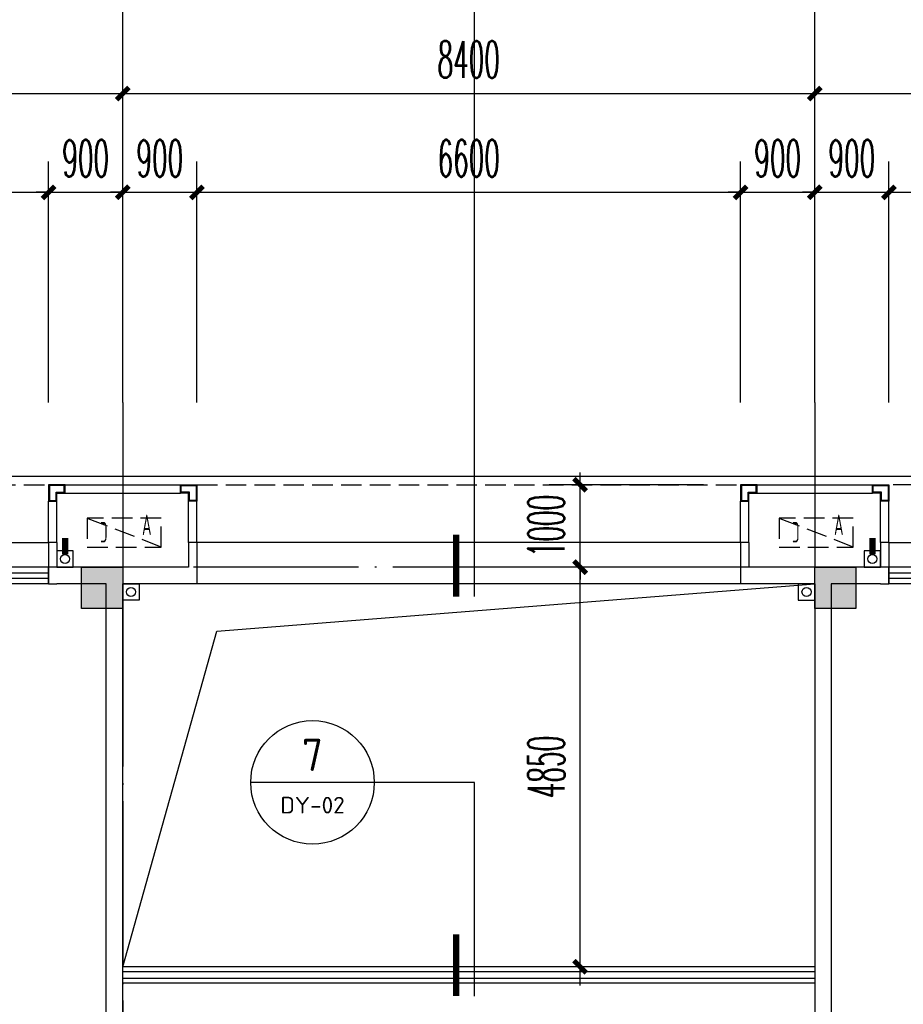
# Model space of a CAD drawing. Extents: x 1779708 to 7299578, y -1121471 to 88434.
# Tile 422 of 656: x 4607716 to 4618442, y -928148 to -916198. Entities that reach past the tile are written whole.
import ezdxf
from ezdxf.enums import TextEntityAlignment as Align

# ---------------------------------------------------------------- set-up
doc = ezdxf.new("R2010")
doc.units = 0
doc.header["$LTSCALE"] = 1000
doc.header["$MEASUREMENT"] = 0
doc.linetypes.add('DASH', pattern=[0.35, 0.25, -0.1])
doc.linetypes.add('DOTE', pattern=[2.42, 2, -0.2, 0.02, -0.2])
doc.layers.get('0').update_dxf_attribs({"linetype": 'CONTINUOUS'})
doc.layers.get('Defpoints').update_dxf_attribs({"linetype": 'CONTINUOUS'})
for name, color, linetype in [('11111111111111111111111111111', 50, 'DASH'), ('AXIS', 3, 'CONTINUOUS'), ('DIM_IDEN', 3, 'CONTINUOUS'), ('DIM_污水', 3, 'CONTINUOUS'), ('DOTE', 1, 'DOTE'), ('P_PS_DIM', 1, 'CONTINUOUS'), ('PIPE-雨水', 4, 'CONTINUOUS'), ('PUB_DIM', 3, 'CONTINUOUS'), ('PUB_TEXT', 7, 'CONTINUOUS'), ('WALL', 255, 'CONTINUOUS'), ('WINDOW', 2, 'CONTINUOUS'), ('WINDOW_TEXT', 7, 'CONTINUOUS'), ('修改', 6, 'CONTINUOUS'), ('墙柱', 2, 'CONTINUOUS'), ('室外构件', 4, 'CONTINUOUS'), ('栏杆', 6, 'CONTINUOUS'), ('看线', 3, 'CONTINUOUS'), ('空调机位表示', 70, 'CONTINUOUS')]:
    doc.layers.add(name, color=color, linetype=linetype)
doc.styles.add('_TCH_DIM_T3', font='SIMPLEX.shx', dxfattribs={"width": 0.494118, "bigfont": 'GBCBIG.shx'})
doc.styles.add('_TCH_WINDOW', font='SIMPLEX', dxfattribs={"height": 3.5, "bigfont": 'GBCBIG'})
doc.styles.get("Standard").update_dxf_attribs({"font": 'GBENOR', "bigfont": 'GBCBIG'})
doc.dimstyles.new('_TCH_ARCH&&150', dxfattribs={"dimtxt": 446.25, "dimasz": 150, "dimexe": 375, "dimexo": 450, "dimgap": 189.375, "dimtad": 1, "dimdec": 0, "dimzin": 0, "dimdsep": 46, "dimtxsty": '_TCH_DIM_T3', "dimblk": 'ARCHTICK', "dimcen": 0.09, "dimdle": 225, "dimclrt": 7, "dimazin": 2, "dimtfac": 1, "dimtdec": 0, "dimtix": 1, "dimtmove": 2, "dimatfit": 3, "dimfxl": 250, "dimtolj": 1, "dimtzin": 0, "dimarcsym": 0})

# ---------------------------------------------------------------- blocks, each defined once
blk = doc.blocks.new('_ArchTick')
at = {"color": 0, "linetype": 'ByBlock', "const_width": 0.4}
blk.add_lwpolyline([(-0.5, -0.5), (0.5, 0.5)], dxfattribs=at)
blk = doc.blocks.new('*D6813')
at = {"layer": 'AXIS', "color": 0, "lineweight": -2, "transparency": 16777216}
for p, q in [((34400, 149650), (34400, 153325)), ((42800, 149650), (42800, 153325)), ((34175, 152950), (43025, 152950))]:
    blk.add_line(p, q, dxfattribs=at)
at = {"layer": 'Defpoints', "color": 0, "transparency": 16777216}
for p in [(42800, 152950), (34400, 149200), (42800, 149200)]:
    blk.add_point(p, dxfattribs=at)
at = {"layer": 'AXIS', "color": 0, "lineweight": -2, "transparency": 16777216, "xscale": 150, "yscale": 150, "zscale": 150, "rotation": 180}
blk.add_blockref('_ArchTick', (34400, 152950), dxfattribs=at)
at = {"layer": 'AXIS', "color": 0, "lineweight": -2, "transparency": 16777216, "xscale": 150, "yscale": 150, "zscale": 150}
blk.add_blockref('_ArchTick', (42800, 152950), dxfattribs=at)
at = {"layer": 'AXIS', "color": 7, "transparency": 16777216, "insert": (38600, 153363), "char_height": 446.2, "attachment_point": 5, "style": '_TCH_DIM_T3'}
blk.add_mtext('\\A1;8400', dxfattribs=at)
blk = doc.blocks.new('*D6814')
at = {"layer": 'AXIS', "color": 0, "lineweight": -2, "transparency": 16777216}
for p, q in [((42800, 149650), (42800, 153325)), ((51200, 149650), (51200, 153325)), ((42575, 152950), (51425, 152950))]:
    blk.add_line(p, q, dxfattribs=at)
at = {"layer": 'Defpoints', "color": 0, "transparency": 16777216}
for p in [(51200, 152950), (42800, 149200), (51200, 149200)]:
    blk.add_point(p, dxfattribs=at)
at = {"layer": 'AXIS', "color": 0, "lineweight": -2, "transparency": 16777216, "xscale": 150, "yscale": 150, "zscale": 150, "rotation": 180}
blk.add_blockref('_ArchTick', (42800, 152950), dxfattribs=at)
at = {"layer": 'AXIS', "color": 0, "lineweight": -2, "transparency": 16777216, "xscale": 150, "yscale": 150, "zscale": 150}
blk.add_blockref('_ArchTick', (51200, 152950), dxfattribs=at)
at = {"layer": 'AXIS', "color": 7, "transparency": 16777216, "insert": (47000, 153363), "char_height": 446.2, "attachment_point": 5, "style": '_TCH_DIM_T3'}
blk.add_mtext('\\A1;8400', dxfattribs=at)
blk = doc.blocks.new('*D6815')
at = {"layer": 'AXIS', "color": 0, "lineweight": -2, "transparency": 16777216}
for p, q in [((51200, 149650), (51200, 153325)), ((55500, 149650), (55500, 153325)), ((50975, 152950), (55725, 152950))]:
    blk.add_line(p, q, dxfattribs=at)
at = {"layer": 'Defpoints', "color": 0, "transparency": 16777216}
for p in [(55500, 152950), (51200, 149200), (55500, 149200)]:
    blk.add_point(p, dxfattribs=at)
at = {"layer": 'AXIS', "color": 0, "lineweight": -2, "transparency": 16777216, "xscale": 150, "yscale": 150, "zscale": 150, "rotation": 180}
blk.add_blockref('_ArchTick', (51200, 152950), dxfattribs=at)
at = {"layer": 'AXIS', "color": 0, "lineweight": -2, "transparency": 16777216, "xscale": 150, "yscale": 150, "zscale": 150}
blk.add_blockref('_ArchTick', (55500, 152950), dxfattribs=at)
at = {"layer": 'AXIS', "color": 7, "transparency": 16777216, "insert": (53350, 153363), "char_height": 446.2, "attachment_point": 5, "style": '_TCH_DIM_T3'}
blk.add_mtext('\\A1;4300', dxfattribs=at)
blk = doc.blocks.new('A$C46E9187A')
at = {"layer": '空调机位表示', "linetype": 'DASH'}
blk.add_lwpolyline([(0, 0), (0, 350), (900, 350), (900, 0)], close=True, dxfattribs=at)
blk.add_lwpolyline([(0, 0), (900, 350)], dxfattribs=at)
at = {"layer": '空调机位表示', "width": 0.6}
for s, p in [('A', (118, 145)), ('C', (651, 55))]:
    blk.add_text(s, height=250, dxfattribs=at).set_placement(p)
blk = doc.blocks.new('A$C66903B95')
at = {"layer": '墙柱'}
h = blk.add_hatch(color=256, dxfattribs=at)
h.paths.add_polyline_path([(24950, 51000), (25450, 51000), (25450, 50500), (24950, 50500)])
h.paths.add_polyline_path([(66900, 12800), (67500, 12800), (67500, 13400), (66900, 13400)])
h.paths.add_polyline_path([(16600, 12800), (17100, 12800), (17100, 13300), (16600, 13300)])
h.paths.add_polyline_path([(27130, 15100), (27130, 15400), (26330, 15400), (26330, 15100)])
h.paths.add_polyline_path([(54500, 0), (55000, 0), (55000, 500), (54500, 500)])
h.paths.add_polyline_path([(16600, 51000), (17100, 51000), (17100, 50500), (16600, 50500)])
h.paths.add_polyline_path([(42000, 41700), (42600, 41700), (42600, 41200), (42000, 41200)])
h.paths.add_polyline_path([(58500, 32900), (59100, 32900), (59100, 32400), (58500, 32400)])
h.paths.add_polyline_path([(13000, 44800), (13500, 44800), (13500, 44200), (13000, 44200)])
h.paths.add_polyline_path([(66700, 37100), (67200, 37100), (67200, 36600), (66700, 36600)])
h.paths.add_polyline_path([(20700, 19400), (21200, 19400), (21200, 19900), (20700, 19900)])
h.paths.add_polyline_path([(20700, 26000), (21200, 26000), (21200, 26500), (20700, 26500)])
h.paths.add_polyline_path([(13000, 31800), (13500, 31800), (13500, 32400), (13000, 32400)])
h.paths.add_polyline_path([(20700, 38200), (21200, 38200), (21200, 37700), (20700, 37700)])
h.paths.add_polyline_path([(13000, 51000), (13500, 51000), (13500, 50500), (13000, 50500)])
h.paths.add_polyline_path([(74900, 12800), (75600, 12800), (75600, 13400), (74900, 13400)])
h.paths.add_polyline_path([(54900, 24500), (54400, 24500), (54400, 25000), (54900, 25000)])
h.paths.add_polyline_path([(74900, 41700), (75600, 41700), (75600, 41200), (74900, 41200)])
h.paths.add_polyline_path([(500, 44750), (1000, 44750), (1000, 44250), (500, 44250)])
h.paths.add_polyline_path([(500, 31850), (1000, 31850), (1000, 32350), (500, 32350)])
h.paths.add_polyline_path([(8400, 12800), (8900, 12800), (8900, 13300), (8400, 13300)])
h.paths.add_polyline_path([(66900, 24400), (67500, 24400), (67500, 25000), (66900, 25000)])
h.paths.add_polyline_path([(74900, 25000), (75600, 25000), (75600, 24400), (74900, 24400)])
h.paths.add_polyline_path([(58500, 25000), (59100, 25000), (59100, 24400), (58500, 24400)])
h.paths.add_polyline_path([(66700, 32900), (67200, 32900), (67200, 32400), (66700, 32400)])
h.paths.add_polyline_path([(54400, 32900), (54900, 32900), (54900, 32400), (54400, 32400)])
h.paths.add_polyline_path([(50150, 12800), (50650, 12800), (50650, 13300), (50150, 13300)])
h.paths.add_polyline_path([(46200, 51000), (46700, 51000), (46700, 50500), (46200, 50500)])
h.paths.add_polyline_path([(42500, 38200), (42000, 38200), (42000, 37700), (42500, 37700)])
h.paths.add_polyline_path([(42500, 51000), (42000, 51000), (42000, 50500), (42500, 50500)])
h.paths.add_polyline_path([(24900, 38200), (25400, 38200), (25400, 37700), (24900, 37700)])
h.paths.add_polyline_path([(20700, 31850), (21200, 31850), (21200, 32350), (20700, 32350)])
h.paths.add_polyline_path([(13000, 37600), (13500, 37600), (13500, 38200), (13000, 38200)])
h.paths.add_polyline_path([(16600, 26000), (17100, 26000), (17100, 26500), (16600, 26500)])
h.paths.add_polyline_path([(8200, 26000), (8700, 26000), (8700, 26500), (8200, 26500)])
h.paths.add_polyline_path([(500, 26000), (1000, 26000), (1000, 26500), (500, 26500)])
h.paths.add_polyline_path([(16500, 19300), (17100, 19300), (17100, 19900), (16500, 19900)])
h.paths.add_polyline_path([(8400, 19300), (8900, 19300), (8900, 19900), (8400, 19900)])
h.paths.add_polyline_path([(74900, 38500), (75600, 38500), (75600, 38000), (74900, 38000)])
h.paths.add_polyline_path([(75100, 51000), (75600, 51000), (75600, 50500), (75100, 50500)])
h.paths.add_polyline_path([(66850, 41800), (67550, 41800), (67550, 41200), (66850, 41200)])
h.paths.add_polyline_path([(66850, 51000), (67550, 51000), (67550, 50500), (66850, 50500)])
h.paths.add_polyline_path([(58450, 41800), (59150, 41800), (59150, 41200), (58450, 41200)])
h.paths.add_polyline_path([(58550, 51000), (59050, 51000), (59050, 50500), (58550, 50500)])
h.paths.add_polyline_path([(50150, 38200), (50650, 38200), (50650, 37700), (50150, 37700)])
h.paths.add_polyline_path([(50100, 41700), (50700, 41700), (50700, 41200), (50100, 41200)])
h.paths.add_polyline_path([(50150, 51000), (50650, 51000), (50650, 50500), (50150, 50500)])
h.paths.add_polyline_path([(33100, 38200), (33600, 38200), (33600, 37700), (33100, 37700)])
h.paths.add_polyline_path([(33000, 41700), (33600, 41700), (33600, 41200), (33000, 41200)])
h.paths.add_polyline_path([(24900, 41700), (25500, 41700), (25500, 41200), (24900, 41200)])
h.paths.add_polyline_path([(500, 38200), (1000, 38200), (1000, 37700), (500, 37700)])
h.paths.add_polyline_path([(16500, 41800), (17100, 41800), (17100, 41200), (16500, 41200)])
h.paths.add_polyline_path([(33100, 51000), (33600, 51000), (33600, 50500), (33100, 50500)])
h.paths.add_polyline_path([(500, 51000), (1000, 51000), (1000, 50500), (500, 50500)])
h.paths.add_polyline_path([(74900, 9300), (75600, 9300), (75600, 9800), (74900, 9800)])
h.paths.add_polyline_path([(74900, 0), (75600, 0), (75600, 500), (74900, 500)])
h.paths.add_polyline_path([(66900, 9300), (67500, 9300), (67500, 9800), (66900, 9800)])
h.paths.add_polyline_path([(66950, 0), (67450, 0), (67450, 500), (66950, 500)])
h.paths.add_polyline_path([(58500, 12800), (59100, 12800), (59100, 13400), (58500, 13400)])
h.paths.add_polyline_path([(58500, 9300), (59100, 9300), (59100, 9800), (58500, 9800)])
h.paths.add_polyline_path([(58550, 0), (59050, 0), (59050, 500), (58550, 500)])
h.paths.add_polyline_path([(50100, 9300), (50700, 9300), (50700, 9800), (50100, 9800)])
h.paths.add_polyline_path([(50150, 0), (50650, 0), (50650, 500), (50150, 500)])
h.paths.add_polyline_path([(42000, 12800), (42500, 12800), (42500, 13300), (42000, 13300)])
h.paths.add_polyline_path([(42000, 9300), (42600, 9300), (42600, 9800), (42000, 9800)])
h.paths.add_polyline_path([(33100, 12800), (33600, 12800), (33600, 13300), (33100, 13300)])
h.paths.add_polyline_path([(25060, 12800), (25660, 12800), (25660, 13200), (25060, 13200)])
h.paths.add_polyline_path([(33000, 9300), (33600, 9300), (33600, 9800), (33000, 9800)])
h.paths.add_polyline_path([(24900, 9300), (25500, 9300), (25500, 9800), (24900, 9800)])
h.paths.add_polyline_path([(0, 12500), (700, 12500), (700, 13000), (0, 13000)])
h.paths.add_polyline_path([(0, 9300), (700, 9300), (700, 9800), (0, 9800)])
h.paths.add_polyline_path([(8100, 9300), (8700, 9300), (8700, 9800), (8100, 9800)])
h.paths.add_polyline_path([(16500, 9300), (17100, 9300), (17100, 9800), (16500, 9800)])
h.paths.add_polyline_path([(42000, 0), (42500, 0), (42500, 500), (42000, 500)])
h.paths.add_polyline_path([(33100, 0), (33600, 0), (33600, 500), (33100, 500)])
h.paths.add_polyline_path([(24950, 0), (25450, 0), (25450, 500), (24950, 500)])
h.paths.add_polyline_path([(16500, 0), (17100, 0), (17100, 500), (16500, 500)])
h.paths.add_polyline_path([(8100, 0), (8700, 0), (8700, 500), (8100, 500)])
h.paths.add_polyline_path([(0, 0), (500, 0), (500, 500), (0, 500)])
h.paths.add_polyline_path([(24950, 87000), (25450, 87000), (25450, 87500), (24950, 87500)])
h.paths.add_polyline_path([(66900, 125200), (67500, 125200), (67500, 124600), (66900, 124600)])
h.paths.add_polyline_path([(16600, 125200), (17100, 125200), (17100, 124700), (16600, 124700)])
h.paths.add_polyline_path([(27130, 122900), (27130, 122600), (26330, 122600), (26330, 122900)])
h.paths.add_polyline_path([(54500, 138000), (55000, 138000), (55000, 137500), (54500, 137500)])
h.paths.add_polyline_path([(16600, 87000), (17100, 87000), (17100, 87500), (16600, 87500)])
h.paths.add_polyline_path([(42000, 96300), (42600, 96300), (42600, 96800), (42000, 96800)])
h.paths.add_polyline_path([(58500, 105100), (59100, 105100), (59100, 105600), (58500, 105600)])
h.paths.add_polyline_path([(13000, 93200), (13500, 93200), (13500, 93800), (13000, 93800)])
h.paths.add_polyline_path([(66700, 100900), (67200, 100900), (67200, 101400), (66700, 101400)])
h.paths.add_polyline_path([(20700, 118600), (21200, 118600), (21200, 118100), (20700, 118100)])
h.paths.add_polyline_path([(20700, 112000), (21200, 112000), (21200, 111500), (20700, 111500)])
h.paths.add_polyline_path([(13000, 106200), (13500, 106200), (13500, 105600), (13000, 105600)])
h.paths.add_polyline_path([(20700, 99800), (21200, 99800), (21200, 100300), (20700, 100300)])
h.paths.add_polyline_path([(13000, 87000), (13500, 87000), (13500, 87500), (13000, 87500)])
h.paths.add_polyline_path([(74900, 125200), (75600, 125200), (75600, 124600), (74900, 124600)])
h.paths.add_polyline_path([(54900, 113500), (54400, 113500), (54400, 113000), (54900, 113000)])
h.paths.add_polyline_path([(74900, 96300), (75600, 96300), (75600, 96800), (74900, 96800)])
h.paths.add_polyline_path([(500, 93250), (1000, 93250), (1000, 93750), (500, 93750)])
h.paths.add_polyline_path([(500, 106150), (1000, 106150), (1000, 105650), (500, 105650)])
h.paths.add_polyline_path([(8400, 125200), (8900, 125200), (8900, 124700), (8400, 124700)])
h.paths.add_polyline_path([(66900, 113600), (67500, 113600), (67500, 113000), (66900, 113000)])
h.paths.add_polyline_path([(74900, 113000), (75600, 113000), (75600, 113600), (74900, 113600)])
h.paths.add_polyline_path([(58500, 113000), (59100, 113000), (59100, 113600), (58500, 113600)])
h.paths.add_polyline_path([(66700, 105100), (67200, 105100), (67200, 105600), (66700, 105600)])
h.paths.add_polyline_path([(54400, 105100), (54900, 105100), (54900, 105600), (54400, 105600)])
h.paths.add_polyline_path([(50150, 125200), (50650, 125200), (50650, 124700), (50150, 124700)])
h.paths.add_polyline_path([(46200, 87000), (46700, 87000), (46700, 87500), (46200, 87500)])
h.paths.add_polyline_path([(42500, 99800), (42000, 99800), (42000, 100300), (42500, 100300)])
h.paths.add_polyline_path([(42500, 87000), (42000, 87000), (42000, 87500), (42500, 87500)])
h.paths.add_polyline_path([(24900, 99800), (25400, 99800), (25400, 100300), (24900, 100300)])
h.paths.add_polyline_path([(20700, 106150), (21200, 106150), (21200, 105650), (20700, 105650)])
h.paths.add_polyline_path([(13000, 100400), (13500, 100400), (13500, 99800), (13000, 99800)])
h.paths.add_polyline_path([(16600, 112000), (17100, 112000), (17100, 111500), (16600, 111500)])
h.paths.add_polyline_path([(8200, 112000), (8700, 112000), (8700, 111500), (8200, 111500)])
h.paths.add_polyline_path([(500, 112000), (1000, 112000), (1000, 111500), (500, 111500)])
h.paths.add_polyline_path([(16500, 118700), (17100, 118700), (17100, 118100), (16500, 118100)])
h.paths.add_polyline_path([(8400, 118700), (8900, 118700), (8900, 118100), (8400, 118100)])
h.paths.add_polyline_path([(74900, 99500), (75600, 99500), (75600, 100000), (74900, 100000)])
h.paths.add_polyline_path([(75100, 87000), (75600, 87000), (75600, 87500), (75100, 87500)])
h.paths.add_polyline_path([(66850, 96200), (67550, 96200), (67550, 96800), (66850, 96800)])
h.paths.add_polyline_path([(66850, 87000), (67550, 87000), (67550, 87500), (66850, 87500)])
h.paths.add_polyline_path([(58450, 96200), (59150, 96200), (59150, 96800), (58450, 96800)])
h.paths.add_polyline_path([(58550, 87000), (59050, 87000), (59050, 87500), (58550, 87500)])
h.paths.add_polyline_path([(50150, 99800), (50650, 99800), (50650, 100300), (50150, 100300)])
h.paths.add_polyline_path([(50100, 96300), (50700, 96300), (50700, 96800), (50100, 96800)])
h.paths.add_polyline_path([(50150, 87000), (50650, 87000), (50650, 87500), (50150, 87500)])
h.paths.add_polyline_path([(33100, 99800), (33600, 99800), (33600, 100300), (33100, 100300)])
h.paths.add_polyline_path([(33000, 96300), (33600, 96300), (33600, 96800), (33000, 96800)])
h.paths.add_polyline_path([(24900, 96300), (25500, 96300), (25500, 96800), (24900, 96800)])
h.paths.add_polyline_path([(500, 99800), (1000, 99800), (1000, 100300), (500, 100300)])
h.paths.add_polyline_path([(16500, 96200), (17100, 96200), (17100, 96800), (16500, 96800)])
h.paths.add_polyline_path([(33100, 87000), (33600, 87000), (33600, 87500), (33100, 87500)])
h.paths.add_polyline_path([(500, 87000), (1000, 87000), (1000, 87500), (500, 87500)])
h.paths.add_polyline_path([(74900, 128700), (75600, 128700), (75600, 128200), (74900, 128200)])
h.paths.add_polyline_path([(74900, 138000), (75600, 138000), (75600, 137500), (74900, 137500)])
h.paths.add_polyline_path([(66900, 128700), (67500, 128700), (67500, 128200), (66900, 128200)])
h.paths.add_polyline_path([(66950, 138000), (67450, 138000), (67450, 137500), (66950, 137500)])
h.paths.add_polyline_path([(58500, 125200), (59100, 125200), (59100, 124600), (58500, 124600)])
h.paths.add_polyline_path([(58500, 128700), (59100, 128700), (59100, 128200), (58500, 128200)])
h.paths.add_polyline_path([(58550, 138000), (59050, 138000), (59050, 137500), (58550, 137500)])
h.paths.add_polyline_path([(50100, 128700), (50700, 128700), (50700, 128200), (50100, 128200)])
h.paths.add_polyline_path([(50150, 138000), (50650, 138000), (50650, 137500), (50150, 137500)])
h.paths.add_polyline_path([(42000, 125200), (42500, 125200), (42500, 124700), (42000, 124700)])
h.paths.add_polyline_path([(42000, 128700), (42600, 128700), (42600, 128200), (42000, 128200)])
h.paths.add_polyline_path([(33100, 125200), (33600, 125200), (33600, 124700), (33100, 124700)])
h.paths.add_polyline_path([(25060, 125200), (25660, 125200), (25660, 124800), (25060, 124800)])
h.paths.add_polyline_path([(33000, 128700), (33600, 128700), (33600, 128200), (33000, 128200)])
h.paths.add_polyline_path([(24900, 128700), (25500, 128700), (25500, 128200), (24900, 128200)])
h.paths.add_polyline_path([(0, 125500), (700, 125500), (700, 125000), (0, 125000)])
h.paths.add_polyline_path([(0, 128700), (700, 128700), (700, 128200), (0, 128200)])
h.paths.add_polyline_path([(8100, 128700), (8700, 128700), (8700, 128200), (8100, 128200)])
h.paths.add_polyline_path([(16500, 128700), (17100, 128700), (17100, 128200), (16500, 128200)])
h.paths.add_polyline_path([(42000, 138000), (42500, 138000), (42500, 137500), (42000, 137500)])
h.paths.add_polyline_path([(33100, 138000), (33600, 138000), (33600, 137500), (33100, 137500)])
h.paths.add_polyline_path([(24950, 138000), (25450, 138000), (25450, 137500), (24950, 137500)])
h.paths.add_polyline_path([(16500, 138000), (17100, 138000), (17100, 137500), (16500, 137500)])
h.paths.add_polyline_path([(8100, 138000), (8700, 138000), (8700, 137500), (8100, 137500)])
h.paths.add_polyline_path([(0, 138000), (500, 138000), (500, 137500), (0, 137500)])
for points in [[(33100, 138000), (33600, 138000), (33600, 137500), (33100, 137500)], [(42000, 138000), (42500, 138000), (42500, 137500), (42000, 137500)]]:
    blk.add_lwpolyline(points, close=True, dxfattribs=at)
blk = doc.blocks.new('a1')
at = {"layer": '11111111111111111111111111111'}
for p, q in [((59122, 49136), (59122, 48936)), ((59322, 49136), (59122, 49136)), ((59322, 48936), (59322, 49136)), ((59122, 48936), (59322, 48936))]:
    blk.add_line(p, q, dxfattribs=at)
blk = doc.blocks.new('$WINLIB2D$00000001')
at = {"color": 0}
for points in [[(-0.5, 0.5), (-0.5, -0.5)], [(-0.5, 0.5), (0.5, 0.5)], [(0.5, -0.5), (0.5, 0.5)], [(0.5, 0.1667), (-0.5, 0.1667)], [(0.5, -0.1667), (-0.5, -0.1667)], [(-0.5, -0.5), (0.5, -0.5)]]:
    blk.add_lwpolyline(points, dxfattribs=at)
blk = doc.blocks.new('*D6041')
at = {"layer": 'Defpoints', "color": 0, "transparency": 16777216}
for p in [(4621667, -918293), (4618267, -921293), (4621667, -921293)]:
    blk.add_point(p, dxfattribs=at)
at = {"layer": 'PUB_DIM', "color": 0, "lineweight": -2, "transparency": 16777216}
for p, q in [((4618267, -920843), (4618267, -917918)), ((4621667, -920843), (4621667, -917918)), ((4618042, -918293), (4621892, -918293))]:
    blk.add_line(p, q, dxfattribs=at)
at = {"layer": 'PUB_DIM', "color": 0, "lineweight": -2, "transparency": 16777216, "xscale": 150, "yscale": 150, "zscale": 150, "rotation": 180}
blk.add_blockref('_ArchTick', (4618267, -918293), dxfattribs=at)
at = {"layer": 'PUB_DIM', "color": 0, "lineweight": -2, "transparency": 16777216, "xscale": 150, "yscale": 150, "zscale": 150}
blk.add_blockref('_ArchTick', (4621667, -918293), dxfattribs=at)
at = {"layer": 'PUB_DIM', "color": 7, "transparency": 16777216, "insert": (4619967, -917881), "char_height": 446.2, "attachment_point": 5, "style": '_TCH_DIM_T3'}
blk.add_mtext('\\A1;3400', dxfattribs=at)
blk = doc.blocks.new('*D6042')
at = {"layer": 'Defpoints', "color": 0, "transparency": 16777216}
for p in [(4618267, -918293), (4617367, -921293), (4618267, -921293)]:
    blk.add_point(p, dxfattribs=at)
at = {"layer": 'PUB_DIM', "color": 0, "lineweight": -2, "transparency": 16777216}
for p, q in [((4617367, -920843), (4617367, -917918)), ((4618267, -920843), (4618267, -917918)), ((4617367, -918293), (4617217, -918293)), ((4617367, -918293), (4618267, -918293)), ((4618267, -918293), (4618417, -918293))]:
    blk.add_line(p, q, dxfattribs=at)
at = {"layer": 'PUB_DIM', "color": 0, "lineweight": -2, "transparency": 16777216, "xscale": 150, "yscale": 150, "zscale": 150}
blk.add_blockref('_ArchTick', (4617367, -918293), dxfattribs=at)
at = {"layer": 'PUB_DIM', "color": 0, "lineweight": -2, "transparency": 16777216, "xscale": 150, "yscale": 150, "zscale": 150, "rotation": 180}
blk.add_blockref('_ArchTick', (4618267, -918293), dxfattribs=at)
at = {"layer": 'PUB_DIM', "color": 7, "transparency": 16777216, "insert": (4617817, -917881), "char_height": 446.2, "attachment_point": 5, "style": '_TCH_DIM_T3'}
blk.add_mtext('\\A1;900', dxfattribs=at)
blk = doc.blocks.new('*D6043')
at = {"layer": 'Defpoints', "color": 0, "transparency": 16777216}
for p in [(4617367, -918293), (4616467, -921293), (4617367, -921293)]:
    blk.add_point(p, dxfattribs=at)
at = {"layer": 'PUB_DIM', "color": 0, "lineweight": -2, "transparency": 16777216}
for p, q in [((4616467, -920843), (4616467, -917918)), ((4617367, -920843), (4617367, -917918)), ((4616467, -918293), (4616317, -918293)), ((4616467, -918293), (4617367, -918293)), ((4617367, -918293), (4617517, -918293))]:
    blk.add_line(p, q, dxfattribs=at)
at = {"layer": 'PUB_DIM', "color": 0, "lineweight": -2, "transparency": 16777216, "xscale": 150, "yscale": 150, "zscale": 150}
blk.add_blockref('_ArchTick', (4616467, -918293), dxfattribs=at)
at = {"layer": 'PUB_DIM', "color": 0, "lineweight": -2, "transparency": 16777216, "xscale": 150, "yscale": 150, "zscale": 150, "rotation": 180}
blk.add_blockref('_ArchTick', (4617367, -918293), dxfattribs=at)
at = {"layer": 'PUB_DIM', "color": 7, "transparency": 16777216, "insert": (4616917, -917881), "char_height": 446.2, "attachment_point": 5, "style": '_TCH_DIM_T3'}
blk.add_mtext('\\A1;900', dxfattribs=at)
blk = doc.blocks.new('*D6044')
at = {"layer": 'Defpoints', "color": 0, "transparency": 16777216}
for p in [(4616467, -918293), (4609867, -921293), (4616467, -921293)]:
    blk.add_point(p, dxfattribs=at)
at = {"layer": 'PUB_DIM', "color": 0, "lineweight": -2, "transparency": 16777216}
for p, q in [((4609867, -920843), (4609867, -917918)), ((4616467, -920843), (4616467, -917918)), ((4609642, -918293), (4616692, -918293))]:
    blk.add_line(p, q, dxfattribs=at)
at = {"layer": 'PUB_DIM', "color": 0, "lineweight": -2, "transparency": 16777216, "xscale": 150, "yscale": 150, "zscale": 150, "rotation": 180}
blk.add_blockref('_ArchTick', (4609867, -918293), dxfattribs=at)
at = {"layer": 'PUB_DIM', "color": 0, "lineweight": -2, "transparency": 16777216, "xscale": 150, "yscale": 150, "zscale": 150}
blk.add_blockref('_ArchTick', (4616467, -918293), dxfattribs=at)
at = {"layer": 'PUB_DIM', "color": 7, "transparency": 16777216, "insert": (4613167, -917881), "char_height": 446.2, "attachment_point": 5, "style": '_TCH_DIM_T3'}
blk.add_mtext('\\A1;6600', dxfattribs=at)
blk = doc.blocks.new('*D6045')
at = {"layer": 'Defpoints', "color": 0, "transparency": 16777216}
for p in [(4609867, -918293), (4608967, -921293), (4609867, -921293)]:
    blk.add_point(p, dxfattribs=at)
at = {"layer": 'PUB_DIM', "color": 0, "lineweight": -2, "transparency": 16777216}
for p, q in [((4608967, -920843), (4608967, -917918)), ((4609867, -920843), (4609867, -917918)), ((4608967, -918293), (4608817, -918293)), ((4608967, -918293), (4609867, -918293)), ((4609867, -918293), (4610017, -918293))]:
    blk.add_line(p, q, dxfattribs=at)
at = {"layer": 'PUB_DIM', "color": 0, "lineweight": -2, "transparency": 16777216, "xscale": 150, "yscale": 150, "zscale": 150}
blk.add_blockref('_ArchTick', (4608967, -918293), dxfattribs=at)
at = {"layer": 'PUB_DIM', "color": 0, "lineweight": -2, "transparency": 16777216, "xscale": 150, "yscale": 150, "zscale": 150, "rotation": 180}
blk.add_blockref('_ArchTick', (4609867, -918293), dxfattribs=at)
at = {"layer": 'PUB_DIM', "color": 7, "transparency": 16777216, "insert": (4609417, -917881), "char_height": 446.2, "attachment_point": 5, "style": '_TCH_DIM_T3'}
blk.add_mtext('\\A1;900', dxfattribs=at)
blk = doc.blocks.new('*D6046')
at = {"layer": 'Defpoints', "color": 0, "transparency": 16777216}
for p in [(4608967, -918293), (4608067, -921293), (4608967, -921293)]:
    blk.add_point(p, dxfattribs=at)
at = {"layer": 'PUB_DIM', "color": 0, "lineweight": -2, "transparency": 16777216}
for p, q in [((4608067, -920843), (4608067, -917918)), ((4608967, -920843), (4608967, -917918)), ((4608067, -918293), (4607917, -918293)), ((4608067, -918293), (4608967, -918293)), ((4608967, -918293), (4609117, -918293))]:
    blk.add_line(p, q, dxfattribs=at)
at = {"layer": 'PUB_DIM', "color": 0, "lineweight": -2, "transparency": 16777216, "xscale": 150, "yscale": 150, "zscale": 150}
blk.add_blockref('_ArchTick', (4608067, -918293), dxfattribs=at)
at = {"layer": 'PUB_DIM', "color": 0, "lineweight": -2, "transparency": 16777216, "xscale": 150, "yscale": 150, "zscale": 150, "rotation": 180}
blk.add_blockref('_ArchTick', (4608967, -918293), dxfattribs=at)
at = {"layer": 'PUB_DIM', "color": 7, "transparency": 16777216, "insert": (4608517, -917881), "char_height": 446.2, "attachment_point": 5, "style": '_TCH_DIM_T3'}
blk.add_mtext('\\A1;900', dxfattribs=at)
blk = doc.blocks.new('*D6047')
at = {"layer": 'Defpoints', "color": 0, "transparency": 16777216}
for p in [(4608067, -918293), (4601467, -921293), (4608067, -921293)]:
    blk.add_point(p, dxfattribs=at)
at = {"layer": 'PUB_DIM', "color": 0, "lineweight": -2, "transparency": 16777216}
for p, q in [((4601467, -920843), (4601467, -917918)), ((4608067, -920843), (4608067, -917918)), ((4601242, -918293), (4608292, -918293))]:
    blk.add_line(p, q, dxfattribs=at)
at = {"layer": 'PUB_DIM', "color": 0, "lineweight": -2, "transparency": 16777216, "xscale": 150, "yscale": 150, "zscale": 150, "rotation": 180}
blk.add_blockref('_ArchTick', (4601467, -918293), dxfattribs=at)
at = {"layer": 'PUB_DIM', "color": 0, "lineweight": -2, "transparency": 16777216, "xscale": 150, "yscale": 150, "zscale": 150}
blk.add_blockref('_ArchTick', (4608067, -918293), dxfattribs=at)
at = {"layer": 'PUB_DIM', "color": 7, "transparency": 16777216, "insert": (4604767, -917881), "char_height": 446.2, "attachment_point": 5, "style": '_TCH_DIM_T3'}
blk.add_mtext('\\A1;6600', dxfattribs=at)
blk = doc.blocks.new('*D6091')
at = {"layer": 'Defpoints', "color": 0, "transparency": 16777216}
for p in [(4614519, -921843), (4616467, -921843), (4616467, -922843)]:
    blk.add_point(p, dxfattribs=at)
at = {"layer": 'PUB_DIM', "color": 0, "lineweight": -2, "transparency": 16777216}
for p, q in [((4614519, -921843), (4614519, -921693)), ((4616017, -921843), (4614144, -921843)), ((4614519, -922843), (4614519, -921843)), ((4616017, -922843), (4614144, -922843)), ((4614519, -922843), (4614519, -922993))]:
    blk.add_line(p, q, dxfattribs=at)
at = {"layer": 'PUB_DIM', "color": 0, "lineweight": -2, "transparency": 16777216, "xscale": 150, "yscale": 150, "zscale": 150}
for p, rotation in [((4614519, -921843), 270), ((4614519, -922843), 90)]:
    blk.add_blockref('_ArchTick', p, dxfattribs=dict(at, rotation=rotation))
at = {"layer": 'PUB_DIM', "color": 7, "transparency": 16777216, "insert": (4614106, -922343), "char_height": 446.2, "attachment_point": 5, "rotation": 90, "style": '_TCH_DIM_T3'}
blk.add_mtext('\\A1;1000', dxfattribs=at)
blk = doc.blocks.new('*D6092')
at = {"layer": 'Defpoints', "color": 0, "transparency": 16777216}
for p in [(4614519, -922843), (4616467, -922843), (4616467, -927693)]:
    blk.add_point(p, dxfattribs=at)
at = {"layer": 'PUB_DIM', "color": 0, "lineweight": -2, "transparency": 16777216}
for p, q in [((4614519, -927918), (4614519, -922618)), ((4616017, -922843), (4614144, -922843)), ((4616017, -927693), (4614144, -927693))]:
    blk.add_line(p, q, dxfattribs=at)
at = {"layer": 'PUB_DIM', "color": 0, "lineweight": -2, "transparency": 16777216, "xscale": 150, "yscale": 150, "zscale": 150}
for p, rotation in [((4614519, -922843), 90), ((4614519, -927693), 270)]:
    blk.add_blockref('_ArchTick', p, dxfattribs=dict(at, rotation=rotation))
at = {"layer": 'PUB_DIM', "color": 7, "transparency": 16777216, "insert": (4614106, -925268), "char_height": 446.2, "attachment_point": 5, "rotation": 90, "style": '_TCH_DIM_T3'}
blk.add_mtext('\\A1;4850', dxfattribs=at)
blk = doc.blocks.new('A$C159220C3')
at = {"layer": 'AXIS'}
for p, q in [((42800, 149200), (42800, 155200)), ((51200, 149200), (51200, 155200))]:
    blk.add_line(p, q, dxfattribs=at)
at = {"layer": 'DOTE'}
for p, q in [((42800, 149200), (42800, 7200)), ((51200, 149200), (51200, 7200)), ((86800, 147200), (7200, 147200))]:
    blk.add_line(p, q, dxfattribs=at)
at = {"layer": 'AXIS'}
for p1, p2, picture, middle in [((34400, 149200), (42800, 149200), '*D6813', (38600, 153362.5)), ((42800, 149200), (51200, 149200), '*D6814', (47000, 153362.5)), ((51200, 149200), (55500, 149200), '*D6815', (53350, 153362.5))]:
    dim = blk.add_aligned_dim(p1=p1, p2=p2, distance=3750, dimstyle='_TCH_ARCH&&150', dxfattribs=at)
    dim.commit()
    dim.dimension.update_dxf_attribs({"geometry": picture, "text_midpoint": middle})

msp = doc.modelspace()

# ---------------------------------------------------------------- linework, layer by layer
at = {"layer": 'DIM_IDEN'}
for p, q in [((4613238.5, -923198.5), (4613238.5, -912388.6)), ((4612020.5, -925454.6), (4610520.5, -925454.6)), ((4613238.5, -925454.6), (4612020.5, -925454.6)), ((4613238.5, -928048.5), (4613238.5, -925454.6))]:
    msp.add_line(p, q, dxfattribs=at)
at = {"layer": 'DIM_IDEN', "const_width": 75}
for points in [[(4613013.5, -923198.5), (4613013.5, -922448.5)], [(4613013.5, -928048.5), (4613013.5, -927298.5)]]:
    msp.add_lwpolyline(points, dxfattribs=at)
at = {"layer": 'DIM_IDEN'}
msp.add_circle((4611270.5, -925454.6), 750, dxfattribs=at)
at = {"layer": 'DIM_污水', "color": 7}
for centre in [(4608267.1, -922743.3), (4618067.1, -922743.3)]:
    msp.add_circle(centre, 55, dxfattribs=at)
at = {"layer": 'DIM_污水', "color": 3}
for centre in [(4609067.1, -923143.3), (4617267.1, -923143.3)]:
    msp.add_circle(centre, 55, dxfattribs=at)
at = {"layer": 'DOTE'}
msp.add_line((4617367.1, -927693.3), (4608967.1, -927693.3), dxfattribs=at)
at = {"layer": 'PIPE-雨水', "const_width": 75}
for points in [[(4608267.1, -922688.3), (4608267.1, -922488.3)], [(4618067.1, -922688.3), (4618067.1, -922488.3)]]:
    msp.add_lwpolyline(points, dxfattribs=at)
at = {"layer": 'WALL'}
for p, q in [((4608067.1, -922543.3), (4608067.1, -922843.3)), ((4608167.1, -922543.3), (4608067.1, -922543.3)), ((4608167.1, -922543.3), (4608167.1, -922843.3)), ((4609767.1, -922543.3), (4609767.1, -922843.3)), ((4609867.1, -922543.3), (4609767.1, -922543.3)), ((4609867.1, -922543.3), (4609867.1, -923043.3)), ((4616467.1, -922543.3), (4616467.1, -923043.3)), ((4616567.1, -922543.3), (4616467.1, -922543.3)), ((4616567.1, -922543.3), (4616567.1, -922843.3)), ((4618167.1, -922543.3), (4618167.1, -922843.3)), ((4618267.1, -922543.3), (4618167.1, -922543.3)), ((4618267.1, -922543.3), (4618267.1, -922843.3)), ((4608067.1, -922843.3), (4608067.1, -923043.3)), ((4608867.1, -922843.3), (4608167.1, -922843.3)), ((4609767.1, -922843.3), (4608867.1, -922843.3)), ((4617467.1, -922843.3), (4616567.1, -922843.3)), ((4618167.1, -922843.3), (4617467.1, -922843.3)), ((4618267.1, -923043.3), (4618267.1, -922843.3)), ((4608067.1, -923043.3), (4608167.1, -923043.3)), ((4608767.1, -923043.3), (4608167.1, -923043.3)), ((4608767.1, -931943.3), (4608767.1, -923043.3)), ((4609867.1, -923043.3), (4608967.1, -923043.3)), ((4608967.1, -932043.3), (4608967.1, -923043.3)), ((4617367.1, -923043.3), (4616467.1, -923043.3)), ((4617367.1, -923043.3), (4617367.1, -931443.3)), ((4617567.1, -923043.3), (4617567.1, -931342.3)), ((4618167.1, -923043.3), (4617567.1, -923043.3)), ((4618167.1, -923043.3), (4618267.1, -923043.3))]:
    msp.add_line(p, q, dxfattribs=at)
at = {"layer": '室外构件'}
for points in [[(4608167.1, -922043.3), (4608167.1, -921943.3), (4608267.1, -921943.3), (4608267.1, -921843.3), (4608067.1, -921843.3), (4608067.1, -922043.3)], [(4608157.1, -922033.3), (4608157.1, -921933.3), (4608257.1, -921933.3), (4608257.1, -921853.3), (4608077.1, -921853.3), (4608077.1, -922033.3)], [(4609767.1, -922043.3), (4609767.1, -921943.3), (4609667.1, -921943.3), (4609667.1, -921843.3), (4609867.1, -921843.3), (4609867.1, -922043.3)], [(4609777.1, -922033.3), (4609777.1, -921933.3), (4609677.1, -921933.3), (4609677.1, -921853.3), (4609857.1, -921853.3), (4609857.1, -922033.3)], [(4616567.1, -922043.3), (4616567.1, -921943.3), (4616667.1, -921943.3), (4616667.1, -921843.3), (4616467.1, -921843.3), (4616467.1, -922043.3)], [(4616557.1, -922033.3), (4616557.1, -921933.3), (4616657.1, -921933.3), (4616657.1, -921853.3), (4616477.1, -921853.3), (4616477.1, -922033.3)], [(4618167.1, -922043.3), (4618167.1, -921943.3), (4618067.1, -921943.3), (4618067.1, -921843.3), (4618267.1, -921843.3), (4618267.1, -922043.3)], [(4618177.1, -922033.3), (4618177.1, -921933.3), (4618077.1, -921933.3), (4618077.1, -921853.3), (4618257.1, -921853.3), (4618257.1, -922033.3)]]:
    msp.add_lwpolyline(points, close=True, dxfattribs=at)
for points in [[(4608267.1, -921843.3), (4609667.1, -921843.3)], [(4616667.1, -921843.3), (4618067.1, -921843.3)], [(4608067.1, -922543.3), (4608067.1, -922043.3)], [(4608167.1, -922543.3), (4608167.1, -922043.3)], [(4608267.1, -921943.3), (4609667.1, -921943.3)], [(4609767.1, -922543.3), (4609767.1, -922043.3)], [(4609867.1, -922543.3), (4609867.1, -922043.3)], [(4616467.1, -922543.3), (4616467.1, -922043.3)], [(4616567.1, -922543.3), (4616567.1, -922043.3)], [(4616667.1, -921943.3), (4618067.1, -921943.3)], [(4618167.1, -922543.3), (4618167.1, -922043.3)], [(4618267.1, -922543.3), (4618267.1, -922043.3)], [(4608967.1, -927693.3), (4610110.2, -923620.2), (4617367.1, -923043.3)]]:
    msp.add_lwpolyline(points, dxfattribs=at)
at = {"layer": '栏杆'}
for p, q in [((4617367.1, -927693.3), (4608967.1, -927693.3)), ((4617367.1, -927753.3), (4608967.1, -927753.3)), ((4617367.1, -927833.3), (4608967.1, -927833.3)), ((4617367.1, -927893.3), (4608967.1, -927893.3))]:
    msp.add_line(p, q, dxfattribs=at)
at = {"layer": '看线', "color": 190, "linetype": 'DASH'}
for p, q in [((4601467.1, -921843.3), (4608067.1, -921843.3)), ((4609867.1, -921843.3), (4616467.1, -921843.3)), ((4624867.1, -921843.3), (4618267.1, -921843.3))]:
    msp.add_line(p, q, dxfattribs=at)
at = {"layer": '看线', "color": 190}
for p, q in [((4601467.1, -922543.3), (4608067.1, -922543.3)), ((4616467.1, -922543.3), (4609867.1, -922543.3)), ((4618267.1, -922543.3), (4624867.1, -922543.3)), ((4617367.1, -923043.3), (4608967.1, -923043.3))]:
    msp.add_line(p, q, dxfattribs=at)
msp.add_lwpolyline([(4650967.1, -974843.3), (4651667.1, -974843.3), (4651667.1, -921743.3), (4574667.1, -921743.3), (4574667.1, -935643.3), (4574767.1, -935643.3)], dxfattribs=at)

# ---------------------------------------------------------------- block references
at = {"layer": 'P_PS_DIM', "color": 7}
for p in [(4549045.1, -971778.9), (4558845.1, -971778.9)]:
    msp.add_blockref('a1', p, dxfattribs=at)
at = {"layer": 'P_PS_DIM', "color": 3, "xscale": -1}
msp.add_blockref('a1', (4668289.1, -972178.9), dxfattribs=at)
at = {"layer": 'P_PS_DIM', "color": 3}
msp.add_blockref('a1', (4558045.1, -972178.9), dxfattribs=at)
at = {"layer": 'WINDOW'}
ref = msp.add_blockref('$WINLIB2D$00000001', (4604767.1, -922943.3), dxfattribs=dict(at, xscale=6600, yscale=200, zscale=6600, rotation=180))
ref.add_attrib('A', 'LC6621', (4603994.6, -922653.9), dxfattribs={"layer": 'WINDOW_TEXT', "height": 446.25, "style": '_TCH_WINDOW', "width": 0.705882})
ref = msp.add_blockref('$WINLIB2D$00000001', (4621567.1, -922943.3), dxfattribs=dict(at, xscale=6600, yscale=200, zscale=6600, rotation=180))
ref.add_attrib('A', 'LC6621', (4620794.6, -922653.9), dxfattribs={"layer": 'WINDOW_TEXT', "height": 446.25, "style": '_TCH_WINDOW', "width": 0.705882})
at = {"layer": '修改'}
for name, p in [('A$C159220C3', (4566167.1, -1070043.3)), ('A$C66903B95', (4575367.1, -1060843.3))]:
    msp.add_blockref(name, p, dxfattribs=at)
at = {"layer": '空调机位表示', "linetype": 'DASH', "xscale": -1}
for p in [(4609434.5, -922598.5), (4617834.5, -922598.5)]:
    msp.add_blockref('A$C46E9187A', p, dxfattribs=at)

# ---------------------------------------------------------------- texts
at = {"layer": 'PUB_TEXT', "color": 7}
for s, height, width, p, p2 in [('7', 392, 1.013131, (4611142, -925315.9), (4611399.1, -925315.9)), ('DY-02', 201.87, 1.026321, (4610879.1, -925831.6), (4611661.9, -925831.6))]:
    msp.add_text(s, height=height, dxfattribs=dict(at, width=width)).set_placement(p, p2, align=Align.FIT)

# ---------------------------------------------------------------- dimensions: what is measured, and where the dimension line sits
at = {"layer": 'PUB_DIM'}
for p1, p2, distance, picture, middle in [((4601467.1, -921293.3), (4608067.1, -921293.3), 3000, '*D6047', (4604767.1, -917880.8)), ((4608067.1, -921293.3), (4608967.1, -921293.3), 3000, '*D6046', (4608517.1, -917880.8)), ((4608967.1, -921293.3), (4609867.1, -921293.3), 3000, '*D6045', (4609417.1, -917880.8)), ((4609867.1, -921293.3), (4616467.1, -921293.3), 3000, '*D6044', (4613167.1, -917880.8)), ((4616467.1, -921293.3), (4617367.1, -921293.3), 3000, '*D6043', (4616917.1, -917880.8)), ((4617367.1, -921293.3), (4618267.1, -921293.3), 3000, '*D6042', (4617817.1, -917880.8)), ((4618267.1, -921293.3), (4621667.1, -921293.3), 3000, '*D6041', (4619967.1, -917880.8)), ((4616467.1, -922843.3), (4616467.1, -921843.3), 1948.2, '*D6091', (4614106.4, -922343.3)), ((4616467.1, -927693.3), (4616467.1, -922843.3), 1948.2, '*D6092', (4614106.4, -925268.3))]:
    dim = msp.add_aligned_dim(p1=p1, p2=p2, distance=distance, dimstyle='_TCH_ARCH&&150', dxfattribs=at)
    dim.commit()
    dim.dimension.update_dxf_attribs({"geometry": picture, "text_midpoint": middle})

doc.saveas('drawing.dxf')
